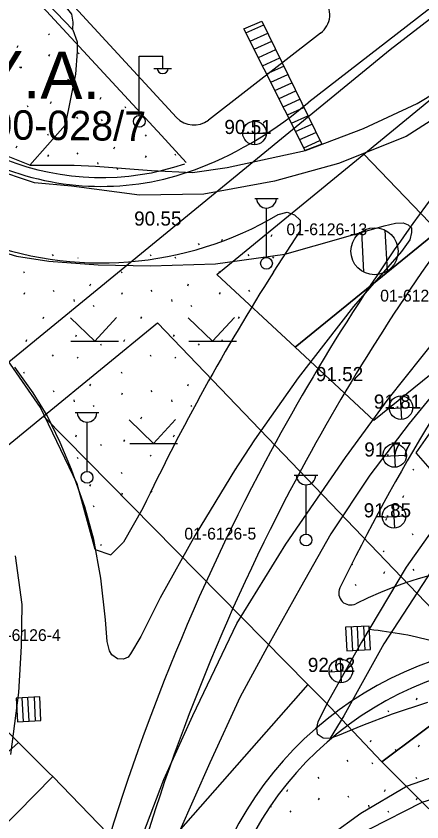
# Model space of a CAD drawing. Extents: x 412225 to 413380, y 4456471 to 4457189.
# Drawn here: x 412668.2 to 412702.6, y 4456794.8 to 4456863.2 of the extents above; entities that cross this region are included whole.
import ezdxf

# ---------------------------------------------------------------- set-up
doc = ezdxf.new("R2010")
doc.units = 0
for name, color, linetype in [('0_HALİHAZIR', 7, 'Continuous'), ('0_KADASTRO', 7, 'Continuous'), ('Level 27', 7, 'Continuous'), ('Level 28', 7, 'Continuous'), ('Level 41', 7, 'Continuous'), ('Level 56', 7, 'Continuous'), ('Level 62', 7, 'Continuous'), ('Level 8', 7, 'Continuous')]:
    doc.layers.add(name, color=color, linetype=linetype)

msp = doc.modelspace()

# ---------------------------------------------------------------- linework, layer by layer
at = {"layer": '0_HALİHAZIR'}
for p, q in [((412687.712, 4456861.776), (412689.23, 4456862.464)), ((412688.063, 4456861.079), (412689.57, 4456861.761)), ((412688.415, 4456860.382), (412689.909, 4456861.058)), ((412688.767, 4456859.684), (412690.249, 4456860.355)), ((412678.655, 4456854.787), (412678.655, 4456859.787)), ((412678.655, 4456859.787), (412680.655, 4456859.787)), ((412680.655, 4456858.787), (412680.655, 4456859.787)), ((412689.118, 4456858.987), (412690.588, 4456859.652)), ((412668.511, 4456858.853), (412668.711, 4456858.853)), ((412679.895, 4456858.747), (412681.395, 4456858.747)), ((412689.47, 4456858.289), (412690.927, 4456858.949)), ((412689.821, 4456857.592), (412691.267, 4456858.246)), ((412690.173, 4456856.894), (412691.606, 4456857.543)), ((412690.525, 4456856.197), (412691.946, 4456856.84)), ((412690.876, 4456855.5), (412692.285, 4456856.138)), ((412691.228, 4456854.802), (412692.625, 4456855.435)), ((412691.579, 4456854.105), (412692.964, 4456854.732)), ((412688.459, 4456852.267), (412688.459, 4456854.267)), ((412691.931, 4456853.407), (412693.303, 4456854.029)), ((412687.439, 4456853.257), (412689.439, 4456853.257)), ((412692.283, 4456852.71), (412693.643, 4456853.326)), ((412692.634, 4456852.013), (412693.982, 4456852.623)), ((412688.458, 4456847.711), (412690.458, 4456847.711)), ((412689.458, 4456842.711), (412689.458, 4456846.904)), ((412697.713, 4456841.457), (412697.531, 4456844.912)), ((412699.711, 4456841.562), (412699.528, 4456845.018)), ((412674.886, 4456835.592), (412672.826, 4456837.582)), ((412674.886, 4456835.592), (412676.736, 4456837.602)), ((412684.886, 4456835.592), (412682.826, 4456837.582)), ((412684.886, 4456835.592), (412686.736, 4456837.602)), ((412672.866, 4456835.592), (412676.906, 4456835.592)), ((412682.866, 4456835.592), (412686.906, 4456835.592)), ((412700.933, 4456828.959), (412700.828, 4456830.957)), ((412699.863, 4456829.894), (412701.86, 4456830)), ((412673.241, 4456829.539), (412675.241, 4456829.539)), ((412674.241, 4456824.539), (412674.241, 4456828.732)), ((412679.885, 4456826.932), (412677.825, 4456828.922)), ((412679.885, 4456826.932), (412681.735, 4456828.942)), ((412677.865, 4456826.932), (412681.905, 4456826.932)), ((412700.39, 4456824.897), (412700.284, 4456826.894)), ((412699.319, 4456825.831), (412701.316, 4456825.937)), ((412691.814, 4456824.226), (412693.814, 4456824.226)), ((412692.814, 4456819.226), (412692.814, 4456823.419)), ((412700.336, 4456819.73), (412700.231, 4456821.727)), ((412699.265, 4456820.665), (412701.262, 4456820.77)), ((412698.162, 4456811.423), (412696.165, 4456811.317)), ((412698.162, 4456811.423), (412696.165, 4456811.317)), ((412696.165, 4456811.317), (412696.27, 4456809.32)), ((412696.165, 4456811.317), (412696.27, 4456809.32)), ((412696.774, 4456809.347), (412696.669, 4456811.344)), ((412697.269, 4456809.373), (412697.163, 4456811.37)), ((412697.816, 4456809.402), (412697.71, 4456811.399)), ((412698.268, 4456809.426), (412698.162, 4456811.423)), ((412698.268, 4456809.426), (412698.162, 4456811.423)), ((412696.27, 4456809.32), (412698.268, 4456809.426)), ((412696.27, 4456809.32), (412698.268, 4456809.426)), ((412695.829, 4456806.61), (412695.723, 4456808.607)), ((412694.758, 4456807.545), (412696.755, 4456807.65)), ((412670.225, 4456805.41), (412668.228, 4456805.305)), ((412670.225, 4456805.41), (412668.228, 4456805.305)), ((412669.879, 4456803.389), (412669.774, 4456805.386)), ((412670.331, 4456803.413), (412670.225, 4456805.41)), ((412670.331, 4456803.413), (412670.225, 4456805.41)), ((412668.228, 4456805.305), (412668.334, 4456803.307)), ((412668.228, 4456805.305), (412668.334, 4456803.307)), ((412668.838, 4456803.334), (412668.732, 4456805.331)), ((412669.332, 4456803.36), (412669.227, 4456805.357)), ((412668.334, 4456803.307), (412670.331, 4456803.413)), ((412668.334, 4456803.307), (412670.331, 4456803.413))]:
    msp.add_line(p, q, dxfattribs=at)
for points in [[(412669.387, 4456850.535), (412673.134, 4456850.557), (412674.944, 4456850.468), (412679.7, 4456850.077), (412683.187, 4456849.915), (412686.123, 4456850.336), (412692.774, 4456851.798), (412697.695, 4456853.645), (412702.233, 4456855.766), (412707.153, 4456858.747), (412717.671, 4456866.692), (412734.049, 4456879.654), (412750.721, 4456892.773), (412757.76, 4456898.087), (412758.289, 4456898.982), (412758.57, 4456900.022), (412758.397, 4456901.729), (412757.57, 4456904.33), (412755.341, 4456909.508), (412751.222, 4456914.641), (412743.863, 4456922.176), (412743.533, 4456922.287)], [(412758.816, 4456896.48), (412755.045, 4456893.647), (412746.058, 4456886.645), (412728.589, 4456872.927), (412715.472, 4456862.906), (412707.88, 4456857.206), (412701.301, 4456852.968), (412695.566, 4456850.682), (412690.131, 4456849.188), (412684.148, 4456848.082), (412678.675, 4456848.001), (412672.928, 4456848.772), (412669.784, 4456849.055), (412666.217, 4456850.235)], [(412667.705, 4456738.404), (412668.319, 4456749.244), (412668.861, 4456754.841), (412669.638, 4456760.194), (412671.826, 4456771.222), (412673.519, 4456777.969), (412675.417, 4456784.177), (412677.82, 4456790.656), (412680.764, 4456798.407), (412683.199, 4456803.834), (412686.955, 4456811.642), (412691.094, 4456818.38), (412696.148, 4456825.735), (412699.773, 4456830.686), (412704.115, 4456836.108), (412708.688, 4456841.501), (412715.879, 4456848.789), (412726.186, 4456857.727), (412735.602, 4456865.198), (412750.205, 4456876.525), (412762.02, 4456885.738), (412775.183, 4456895.99), (412775.364, 4456896.141)], [(412768.847, 4456886.53), (412755.825, 4456876.773), (412744.238, 4456867.744), (412731.219, 4456857.74), (412720.939, 4456849.207), (412715.258, 4456844.324), (412712.035, 4456841.105), (412708.997, 4456837.543), (412705.749, 4456833.732), (412701.567, 4456828.624), (412698.212, 4456824.236), (412694.916, 4456819.257), (412692.336, 4456814.699), (412689.662, 4456809.877), (412687.229, 4456805.403), (412684.648, 4456799.81), (412681.991, 4456793.804)], [(412655.596, 4456881.887), (412667.239, 4456869.467), (412672.044, 4456864.462), (412672.911, 4456863.362), (412673.036, 4456862.676), (412672.994, 4456862.057)], [(412662.524, 4456872.993), (412673.026, 4456862.023), (412673.4, 4456861.017), (412673.404, 4456860.192)], [(412673.404, 4456860.192), (412673.252, 4456858.267), (412672.378, 4456853.948), (412669.387, 4456850.535), (412658.624, 4456854.848), (412647.616, 4456859.009), (412635.655, 4456863.173)], [(412666.277, 4456843.405), (412668.242, 4456842.809), (412671.009, 4456842.39), (412675.189, 4456842.073), (412679.628, 4456842.006), (412685.143, 4456842.176), (412691.001, 4456842.992), (412695.977, 4456844.396), (412699.447, 4456845.4), (412700.397, 4456845.628), (412701.054, 4456845.637), (412701.484, 4456845.479), (412701.751, 4456845.22), (412701.757, 4456844.826), (412701.618, 4456844.199), (412700.909, 4456843.202), (412696.836, 4456838.541), (412692.158, 4456832.489)], [(412743.39, 4456797.222), (412741.515, 4456796.241), (412738.722, 4456799.488), (412733.892, 4456806.09), (412730.615, 4456810.94), (412728.257, 4456814.883), (412726.602, 4456818.968), (412725.626, 4456822.816), (412725.309, 4456826.461), (412724.866, 4456832.026), (412724.853, 4456838.502), (412724.965, 4456840.986), (412724.961, 4456841.216), (412724.846, 4456841.263), (412724.295, 4456840.68), (412719.049, 4456835.278), (412713.69, 4456829.726), (412709.488, 4456824.815), (412705.542, 4456819.333), (412699.401, 4456809.924), (412696.006, 4456803.793), (412694.851, 4456801.916)], [(412683.398, 4456819.149), (412680.435, 4456813.813), (412678.807, 4456810.535), (412677.924, 4456809.075), (412677.731, 4456808.777), (412677.339, 4456808.623), (412676.813, 4456808.648), (412676.348, 4456808.987), (412676.129, 4456809.312), (412675.953, 4456810.115), (412675.811, 4456811.954), (412675.414, 4456815.498), (412674.823, 4456818.777), (412674.06, 4456821.543), (412672.929, 4456824.699), (412671.958, 4456827.002), (412670.856, 4456829.287), (412669.677, 4456831.226), (412668.1, 4456833.389)], [(412692.158, 4456832.489), (412688.454, 4456827.241), (412686.687, 4456824.543)], [(412686.817, 4456824.755), (412683.398, 4456819.149)], [(412704.294, 4456820.661), (412701.315, 4456816.426), (412697.529, 4456810.042), (412694.742, 4456805.12), (412693.815, 4456803.298), (412693.708, 4456802.77), (412693.764, 4456802.278), (412694.262, 4456801.94), (412694.854, 4456801.916), (412695.508, 4456802.139), (412697.616, 4456803.008), (412700.133, 4456803.982), (412703.143, 4456804.963)], [(412668.147, 4456817.396), (412668.717, 4456813.262), (412668.654, 4456809.711), (412668.432, 4456805.796), (412667.737, 4456800.51)], [(412733.137, 4456793.23), (412730.395, 4456795.277), (412727.016, 4456797.068), (412724.119, 4456798.472), (412720.224, 4456799.533), (412716.255, 4456800.099), (412711.703, 4456800.032), (412708.008, 4456799.765), (412705.337, 4456799.216), (412701.397, 4456797.827), (412697.453, 4456795.517), (412694.9, 4456793.639)], [(412742.95, 4456768.054), (412742.709, 4456772.16), (412741.745, 4456776.255), (412740.013, 4456781.161), (412737.651, 4456785.317), (412735.352, 4456788.538), (412732.317, 4456791.501), (412728.579, 4456794.241), (412724.985, 4456796.111), (412720.885, 4456797.711), (412716.226, 4456798.251), (412711.867, 4456798.434), (412706.537, 4456797.665), (412702.626, 4456796.458), (412698.189, 4456794.174), (412694.709, 4456791.591), (412690.527, 4456787.602), (412688.224, 4456784.396), (412687.256, 4456781.998), (412683.814, 4456771.248), (412682.374, 4456765.211), (412680.786, 4456754.718)]]:
    msp.add_lwpolyline(points, dxfattribs=at)
msp.add_lwpolyline([(412692.741, 4456851.79), (412687.533, 4456862.121), (412689.073, 4456862.779), (412694.152, 4456852.315)], close=True, dxfattribs=at)
for centre, radius in [((412678.665, 4456854.263), 0.5), ((412688.444, 4456853.275), 1), ((412698.621, 4456843.237), 2), ((412689.458, 4456842.211), 0.5), ((412700.865, 4456829.965), 1), ((412700.322, 4456825.902), 1), ((412674.241, 4456824.039), 0.5), ((412700.268, 4456820.736), 1), ((412692.814, 4456818.726), 0.5), ((412695.76, 4456807.616), 1)]:
    msp.add_circle(centre, radius, dxfattribs=at)
for centre, radius, start, end in [((412680.655, 4456858.791), 0.474, 184.83843, 355.14641), ((412689.458, 4456847.74), 0.837, 183.298, 356.90719), ((412674.241, 4456829.569), 0.837, 183.298, 356.90719), ((412692.814, 4456824.255), 0.837, 183.298, 356.90719)]:
    msp.add_arc(centre, radius, start, end, dxfattribs=at)
for points in [[(412698.192, 4456811.16), (412701.089, 4456810.738), (412703.944, 4456810.05), (412706.673, 4456808.987), (412709.226, 4456807.436), (412710.367, 4456806.625)], [(412704.847, 4456799.043), (412705.974, 4456796.274), (412707.165, 4456793.522), (412708.403, 4456790.789), (412709.584, 4456788.033), (412710.679, 4456785.242), (412711.666, 4456782.41), (412712.542, 4456779.544), (412713.326, 4456776.649), (412714.047, 4456773.737), (412714.748, 4456770.82), (412715.437, 4456767.9), (412716.115, 4456764.978), (412716.737, 4456762.044), (412717.218, 4456759.09), (412717.479, 4456756.11), (412717.34, 4456753.142), (412716.635, 4456750.305), (412715.242, 4456747.748), (412713.201, 4456745.661), (412710.668, 4456744.282), (412707.846, 4456743.729), (412704.882, 4456743.826), (412701.912, 4456744.245), (412698.942, 4456744.659), (412695.964, 4456745.019), (412692.983, 4456745.358), (412689.997, 4456745.579), (412687.132, 4456745.247), (412684.343, 4456744.37), (412681.692, 4456742.971), (412679.584, 4456741.797)]]:
    msp.add_spline(points, degree=3, dxfattribs=at)
at = {"layer": '0_KADASTRO'}
for points in [[(412697.704, 4456851.485), (412710.165, 4456861.696), (412716.35, 4456854.87), (412704.002, 4456844.947)], [(412685.244, 4456841.273), (412697.704, 4456851.485), (412704.002, 4456844.947), (412691.883, 4456835.094)], [(412691.883, 4456835.094), (412704.002, 4456844.947), (412710.203, 4456838.29), (412698.574, 4456828.865)], [(412702.153, 4456826.138), (412710.476, 4456837.996), (412716.642, 4456831.825), (412722.62, 4456824.897), (412719.989, 4456822.869), (412718.224, 4456821.519), (412711.069, 4456815.928)], [(412670.548, 4456829.23), (412680.217, 4456837.153), (412708.938, 4456807.193), (412702.49, 4456802.338), (412699.232, 4456799.885), (412694.38, 4456805.035), (412692.977, 4456806.46)], [(412654.19, 4456815.824), (412670.548, 4456829.23), (412692.977, 4456806.46), (412679.056, 4456790.643), (412671.338, 4456798.646), (412671.035, 4456798.947), (412668.435, 4456801.538)], [(412639.713, 4456802.266), (412654.19, 4456815.824), (412668.435, 4456801.538), (412662.141, 4456795.895), (412657.23, 4456791.492), (412655.248, 4456789.716), (412653.832, 4456788.444), (412652.891, 4456789.365), (412651.272, 4456790.95), (412647.415, 4456794.726), (412641.103, 4456800.905), (412640.31, 4456801.681)], [(412699.232, 4456799.885), (412702.49, 4456802.338), (412708.938, 4456807.193), (412718.832, 4456794.936), (412710.52, 4456788.649), (412707.219, 4456791.935)], [(412655.248, 4456789.716), (412657.23, 4456791.492), (412662.141, 4456795.895), (412668.435, 4456801.538), (412671.035, 4456798.947), (412671.338, 4456798.646), (412659.224, 4456786.353), (412658.439, 4456787.017)]]:
    msp.add_lwpolyline(points, close=True, dxfattribs=at)
at = {"layer": 'Level 27'}
for points in [[(412622.008, 4456916.7), (412635.546, 4456901.978), (412638.236, 4456899.017), (412654.744, 4456881.084), (412669.391, 4456865.173), (412680.541, 4456853.048)], [(412680.551, 4456853.049), (412682.653, 4456850.765)]]:
    msp.add_lwpolyline(points, dxfattribs=at)
at = {"layer": 'Level 28'}
msp.add_arc((412675.435, 4456871.744), 22.25, 248.45902, 288.61317, dxfattribs=at)
at = {"layer": 'Level 41'}
for p, q in [((412670.967, 4456861.704), (412671.037, 4456861.596)), ((412668.314, 4456860.538), (412668.386, 4456860.696)), ((412673.473, 4456860.101), (412673.543, 4456859.993)), ((412671.005, 4456859.781), (412671.079, 4456859.941)), ((412668.556, 4456858.89), (412668.625, 4456858.783)), ((412672.6, 4456857.705), (412672.673, 4456857.864)), ((412675.356, 4456856.147), (412675.428, 4456856.306)), ((412669.152, 4456855.594), (412669.222, 4456855.487)), ((412671.142, 4456855.782), (412671.215, 4456855.941)), ((412677.445, 4456855.509), (412677.514, 4456855.402)), ((412673.35, 4456854.622), (412673.42, 4456854.514)), ((412675.447, 4456854.409), (412675.517, 4456854.301)), ((412670.88, 4456853.194), (412670.949, 4456853.086)), ((412679.172, 4456853.109), (412679.242, 4456853.002)), ((412668.226, 4456852.028), (412668.299, 4456852.187)), ((412676.519, 4456851.943), (412676.592, 4456852.102)), ((412670.918, 4456851.272), (412670.991, 4456851.431)), ((412673.386, 4456851.591), (412673.456, 4456851.484)), ((412679.21, 4456851.187), (412679.284, 4456851.346)), ((412681.679, 4456851.507), (412681.749, 4456851.399)), ((412675.136, 4456850.783), (412675.152, 4456850.622)), ((412676.761, 4456850.296), (412676.83, 4456850.188)), ((412689.867, 4456844.502), (412689.937, 4456844.662)), ((412683.669, 4456843.886), (412683.74, 4456843.78)), ((412685.657, 4456844.094), (412685.728, 4456844.254)), ((412671.291, 4456842.957), (412671.362, 4456842.85)), ((412673.449, 4456842.676), (412673.461, 4456842.658)), ((412679.584, 4456842.957), (412679.655, 4456842.85)), ((412681.683, 4456842.765), (412681.754, 4456842.658)), ((412687.877, 4456842.957), (412687.948, 4456842.85)), ((412689.976, 4456842.765), (412690.047, 4456842.658)), ((412668.835, 4456841.504), (412668.906, 4456841.397)), ((412677.128, 4456841.504), (412677.199, 4456841.397)), ((412685.421, 4456841.504), (412685.492, 4456841.397)), ((412674.487, 4456840.311), (412674.558, 4456840.47)), ((412682.78, 4456840.311), (412682.851, 4456840.47)), ((412668.893, 4456839.582), (412668.965, 4456839.742)), ((412671.358, 4456839.927), (412671.429, 4456839.82)), ((412677.186, 4456839.582), (412677.258, 4456839.742)), ((412679.651, 4456839.927), (412679.722, 4456839.82)), ((412685.479, 4456839.582), (412685.551, 4456839.742)), ((412687.944, 4456839.927), (412688.015, 4456839.82)), ((412673.116, 4456839.136), (412673.134, 4456838.976)), ((412681.409, 4456839.136), (412681.427, 4456838.976)), ((412674.746, 4456838.666), (412674.816, 4456838.559)), ((412683.039, 4456838.666), (412683.109, 4456838.559)), ((412670.509, 4456837.522), (412670.581, 4456837.682)), ((412678.802, 4456837.522), (412678.874, 4456837.682)), ((412687.095, 4456837.522), (412687.167, 4456837.682)), ((412669.071, 4456835.584), (412669.142, 4456835.744)), ((412673.281, 4456835.992), (412673.351, 4456836.152)), ((412677.364, 4456835.584), (412677.435, 4456835.744)), ((412681.574, 4456835.992), (412681.644, 4456836.152)), ((412685.657, 4456835.584), (412685.728, 4456835.744)), ((412675.376, 4456835.376), (412675.447, 4456835.27)), ((412683.669, 4456835.376), (412683.74, 4456835.27)), ((412671.291, 4456834.447), (412671.362, 4456834.34)), ((412673.39, 4456834.255), (412673.461, 4456834.148)), ((412679.584, 4456834.447), (412679.655, 4456834.34)), ((412681.683, 4456834.255), (412681.754, 4456834.148)), ((412668.835, 4456832.994), (412668.906, 4456832.887)), ((412677.128, 4456832.994), (412677.199, 4456832.887)), ((412671.358, 4456831.417), (412671.429, 4456831.31)), ((412674.487, 4456831.801), (412674.558, 4456831.96)), ((412679.651, 4456831.417), (412679.722, 4456831.31)), ((412682.78, 4456831.801), (412682.851, 4456831.96)), ((412677.186, 4456831.072), (412677.258, 4456831.232)), ((412673.116, 4456830.626), (412673.134, 4456830.466)), ((412674.746, 4456830.156), (412674.816, 4456830.049)), ((412681.409, 4456830.626), (412681.427, 4456830.466)), ((412683.039, 4456830.156), (412683.109, 4456830.049)), ((412678.802, 4456829.012), (412678.874, 4456829.172)), ((412673.281, 4456827.482), (412673.351, 4456827.642)), ((412681.574, 4456827.482), (412681.644, 4456827.642)), ((412675.376, 4456826.866), (412675.447, 4456826.76)), ((412677.364, 4456827.074), (412677.435, 4456827.234)), ((412679.584, 4456825.937), (412679.655, 4456825.83)), ((412673.39, 4456825.745), (412673.461, 4456825.638)), ((412701.875, 4456824.751), (412701.946, 4456824.644)), ((412677.128, 4456824.484), (412677.199, 4456824.377)), ((412674.487, 4456823.291), (412674.558, 4456823.45)), ((412677.186, 4456822.562), (412677.258, 4456822.722)), ((412679.651, 4456822.907), (412679.722, 4456822.8)), ((412701.026, 4456822.346), (412701.098, 4456822.506)), ((412674.746, 4456821.646), (412674.816, 4456821.539)), ((412699.588, 4456820.408), (412699.659, 4456820.568)), ((412701.808, 4456819.271), (412701.879, 4456819.164)), ((412675.376, 4456818.356), (412675.447, 4456818.25)), ((412699.352, 4456817.818), (412699.423, 4456817.711)), ((412696.711, 4456816.625), (412696.747, 4456816.706)), ((412699.41, 4456815.896), (412699.482, 4456816.056)), ((412701.875, 4456816.241), (412701.946, 4456816.134)), ((412696.97, 4456814.98), (412697.04, 4456814.873)), ((412702.176, 4456805.173), (412702.248, 4456805.333)), ((412699.736, 4456804.257), (412699.806, 4456804.15)), ((412698.271, 4456801.583), (412698.341, 4456801.743)), ((412702.354, 4456801.175), (412702.425, 4456801.335)), ((412700.366, 4456800.967), (412700.437, 4456800.861)), ((412696.281, 4456800.038), (412696.352, 4456799.931)), ((412698.38, 4456799.846), (412698.451, 4456799.739)), ((412693.825, 4456798.585), (412693.896, 4456798.478)), ((412702.118, 4456798.585), (412702.189, 4456798.478)), ((412691.184, 4456797.392), (412691.255, 4456797.551)), ((412699.477, 4456797.392), (412699.548, 4456797.551)), ((412693.883, 4456796.663), (412693.955, 4456796.823)), ((412696.348, 4456797.008), (412696.419, 4456796.901)), ((412702.176, 4456796.663), (412702.248, 4456796.823)), ((412689.825, 4456796.117), (412689.831, 4456796.057)), ((412698.106, 4456796.217), (412698.124, 4456796.057)), ((412691.443, 4456795.747), (412691.513, 4456795.64)), ((412699.736, 4456795.747), (412699.806, 4456795.64))]:
    msp.add_line(p, q, dxfattribs=at)
at = {"layer": 'Level 62'}
for p, q in [((412690.047, 4456841.456), (412692.304, 4456844.943)), ((412670.303, 4456829.971), (412667.233, 4456834.392)), ((412673.407, 4456823.482), (412670.303, 4456829.971)), ((412674.927, 4456817.921), (412673.407, 4456823.482)), ((412674.927, 4456817.921), (412673.407, 4456823.482)), ((412678.97, 4456821.422), (412677.333, 4456818.551))]:
    msp.add_line(p, q, dxfattribs=at)
for points in [[(412623.48, 4456918.054), (412637.022, 4456903.327), (412639.712, 4456900.367), (412656.215, 4456882.439), (412670.863, 4456866.527), (412681.837, 4456854.593)], [(412759.159, 4456906.646), (412743.061, 4456894.278), (412724.201, 4456880.052), (412693.038, 4456855.897)], [(412694.05, 4456861.742), (412684.534, 4456854.366)], [(412690.453, 4456846.353), (412691.223, 4456846.564), (412691.841, 4456846.332), (412692.304, 4456845.869), (412692.304, 4456844.943)], [(412674.927, 4456817.921), (412676.252, 4456817.47), (412677.333, 4456818.551)]]:
    msp.add_lwpolyline(points, dxfattribs=at)
for centre, radius, start, end in [((412692.824, 4456863.323), 2, 307.78136, 42.53617), ((412672.107, 4456880.119), 32.013, 291.52847, 310.83117), ((412683.309, 4456855.947), 2, 222.59984, 307.78159), ((412675.435, 4456871.744), 23, 248.45902, 291.47152), ((412849.607, 4456740.156), 181.5, 142.75825, 151.9812), ((412849.607, 4456740.156), 178.5, 143.25089, 151.98804), ((412675.435, 4456871.744), 29.5, 248.45902, 300.60313), ((412849.607, 4456740.156), 171, 143.25075, 154.17269), ((412849.607, 4456740.156), 189, 147.58964, 154.53403), ((412849.607, 4456740.156), 181.5, 151.98121, 177.83282), ((412849.607, 4456740.156), 178.5, 151.98804, 177.08073), ((412713.344, 4456780.112), 37, 4.17592, 116.16478), ((412696.588, 4456814.219), 1, 154.17269, 296.16478), ((412713.344, 4456780.112), 30, 4.17592, 163.65736), ((412713.344, 4456780.112), 28.5, 4.17592, 163.65736)]:
    msp.add_arc(centre, radius, start, end, dxfattribs=at)
at = {"layer": 'Level 8'}
msp.add_lwpolyline([(412706.1, 4457175.965), (412751.217, 4457041.463), (412764.575, 4457001.385), (412790.361, 4457003.87), (412821.118, 4456953.851), (412699.954, 4456860.338), (412631.485, 4456804.219), (412585.777, 4456849.927), (412523.439, 4456912.266), (412460.309, 4456974.831), (412403.512, 4457031.625), (412342.192, 4457092.946), (412287.774, 4457146.913), (412253.259, 4457181.199)], dxfattribs=at)

# ---------------------------------------------------------------- texts
at = {"layer": '0_HALİHAZIR'}
for s, p in [('90.51', (412685.887, 4456853.187)), ('90.55', (412678.234, 4456845.413)), ('91.52', (412693.646, 4456832.21)), ('91.81', (412698.562, 4456829.877)), ('91.77', (412697.749, 4456825.814)), ('91.85', (412697.705, 4456820.648)), ('92.62', (412692.966, 4456807.528))]:
    msp.add_text(s, height=1.2, dxfattribs=at).set_placement(p)
at = {"layer": '0_KADASTRO'}
for s, p in [('01-6126-13', (412691.151, 4456844.6)), ('01-6126-13', (412691.151, 4456844.6)), ('01-6126-12', (412699.1, 4456838.969)), ('01-6126-12', (412699.1, 4456838.969)), ('01-6126-5', (412682.492, 4456818.765)), ('01-6126-5', (412682.492, 4456818.765)), ('01-6126-4', (412665.908, 4456810.153)), ('01-6126-4', (412665.908, 4456810.153))]:
    msp.add_text(s, height=1, dxfattribs=at).set_placement(p)
at = {"layer": 'Level 41'}
msp.add_text('Y.A.', height=4, rotation=359.4136, dxfattribs=at).set_placement((412665.225, 4456856.254))
at = {"layer": 'Level 56'}
msp.add_text('01-1010-00-028/7', height=2.5, rotation=359.4136, dxfattribs=at).set_placement((412652.649, 4456852.867))

doc.saveas('drawing.dxf')
